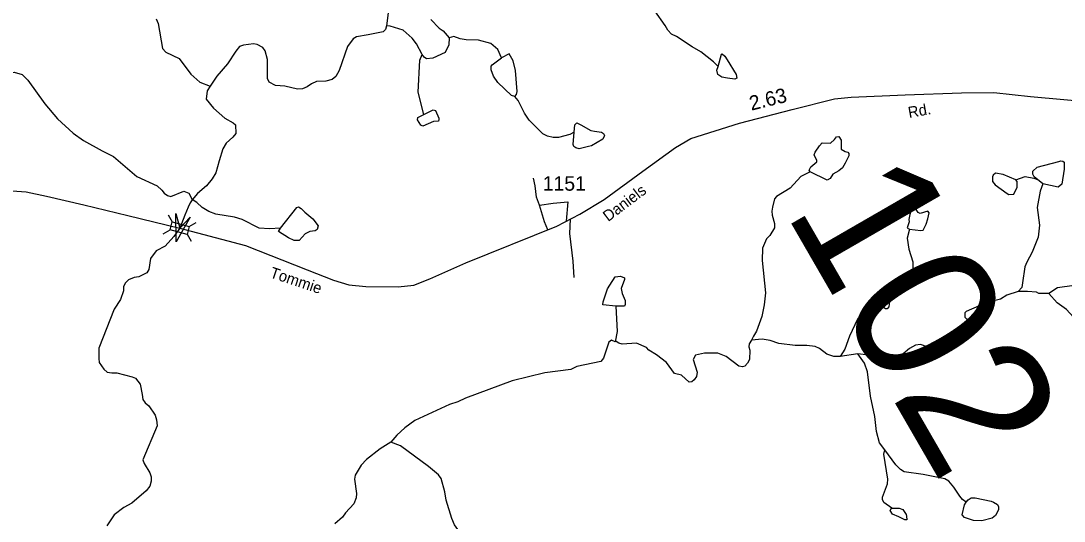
# Model space of a CAD drawing. Extents: x 2056842 to 2160602, y 826753 to 1016856.
# Drawn here: x 2086830 to 2095813, y 925574 to 929883 of the extents above; entities that cross this region are included whole.
import ezdxf

# ---------------------------------------------------------------- set-up
doc = ezdxf.new("R2010")
doc.units = 0
for name, color, linetype in [('Exist Hydrographic Creek Single Shore', 7, 'Continuous'), ('Exist Hydrographic Misc Water Feature', 7, 'Continuous'), ('Exist Hydrographic Pond Under 1500 Sq Ft', 7, 'Continuous'), ('Exist Road Non-System Type 51', 7, 'Continuous'), ('Exist Road Secondary Mileage Hundredths English Label', 7, 'Continuous'), ('Exist Road Secondary Structure Standard Bridge Attributed CELL', 7, 'Continuous'), ('Exist Road Secondary Structure Standard Bridge CELL', 7, 'Continuous'), ('Exist Road Secondary Structure Standard Bridge Number Label', 7, 'Continuous'), ('Exist Road Secondary Type 51 Attributed', 7, 'Continuous'), ('Exist Road Secondary Type 51 Label', 7, 'Continuous'), ('Exist Road Secondary Type 51 Number Label', 7, 'Continuous')]:
    doc.layers.add(name, color=color, linetype=linetype)

msp = doc.modelspace()

# ---------------------------------------------------------------- linework, layer by layer
at = {"layer": 'Exist Hydrographic Creek Single Shore'}
msp.add_line((2094037.8, 927014.9), (2093885.9, 926992.5), dxfattribs=at)
for points in [[(2089653.7, 931600.5), (2089549.9, 931514.4), (2089535.9, 931474.3), (2089510.9, 931170.4), (2089458.1, 930870.2), (2089438.5, 930670.1), (2089445, 930526), (2089477.4, 930412.1), (2089507.5, 930360.3), (2089551.7, 930320.3), (2089579.6, 930324.7), (2089653.7, 930350.7), (2089745.4, 930360.9), (2089785.6, 930353.2), (2089853.7, 930313.4), (2089903.6, 930297.6), (2089939.8, 930273.5), (2089971.9, 930239.7), (2089987.9, 930171.8), (2089992.9, 929951.9), (2089977.1, 929840)], [(2089977.1, 929840), (2089969.2, 929807.6), (2089949.4, 929787.7), (2089821.3, 929761.5), (2089719.5, 929744.9), (2089691.6, 929729.1), (2089641.7, 929662.8), (2089570.4, 929454.6), (2089542.4, 929402.4), (2089510.4, 929378.4), (2089456.7, 929364.1), (2089374.5, 929359.9), (2089332.8, 929339.8), (2089294.8, 929313.7), (2089254.8, 929297.5), (2089210.7, 929293.4), (2089102.7, 929321.3), (2089022.8, 929326.9), (2088968.9, 929354.6), (2088952.5, 929386.7), (2088954.2, 929550.8), (2088933.8, 929624.7), (2088913.7, 929652.3), (2088863.7, 929680.3), (2088831.7, 929686.2), (2088745.8, 929673.9), (2088713.7, 929661.7), (2088679.8, 929621.8), (2088610.3, 929513.6), (2088516.5, 929407.3), (2088458.9, 929319.2)], [(2090284, 929592.8), (2090235.7, 929684.6), (2090199.3, 929732.7), (2090121.3, 929802.2), (2090009.2, 929836), (2089977.1, 929840)], [(2090360.8, 929893), (2090433.1, 929819.3), (2090465.1, 929795.4), (2090517.3, 929735.6)], [(2090517.3, 929735.6), (2090515.8, 929675.6), (2090483.9, 929611.6), (2090375.9, 929561), (2090324, 929556.8), (2090303.9, 929568.7), (2090284, 929592.8)], [(2088458.9, 929319.2), (2088435.1, 929279), (2088425.4, 929207), (2088489.4, 929131.2), (2088585.8, 929045.5), (2088657.8, 929005.7), (2088678.1, 928985.9), (2088680.2, 928914), (2088656.2, 928881.7), (2088596.4, 928829.4), (2088568.5, 928781.4), (2088536.8, 928677.4), (2088509.4, 928573.3), (2088477.4, 928521.1), (2088429.6, 928463.1), (2088351.8, 928394.8), (2088304.1, 928342.6)], [(2088304.1, 928342.6), (2088287, 928316), (2088269.5, 928277), (2088242.6, 928208.3), (2088198.2, 928096.5), (2088146.9, 928024.3), (2088073.3, 927941.8), (2087995.4, 927901.8), (2087947.4, 927837.5), (2087932, 927741.7), (2087914, 927713.5), (2087846, 927677.2), (2087806.2, 927671.1), (2087758.2, 927651.1), (2087730.1, 927627.1), (2087714.4, 927594.9), (2087714.6, 927558.8), (2087688.7, 927482.9), (2087632.9, 927398.7), (2087501.9, 927064.1), (2087500.4, 926976.2), (2087504.6, 926940.4), (2087544.7, 926882.4), (2087572.8, 926858.6), (2087612.6, 926850.5), (2087656.6, 926850.6), (2087788.8, 926817), (2087816.8, 926805.3), (2087857, 926753.3), (2087875.2, 926665.6), (2087879.2, 926621.5), (2087899.3, 926593.6), (2087931.6, 926567.6), (2087987.7, 926487.7), (2087998, 926447.8), (2088004.1, 926393.8), (2087879, 926103.4), (2087891.1, 926071.7), (2087939.3, 925991.6), (2087951.4, 925955.6), (2087951.6, 925917.8), (2087941.9, 925875.7), (2087909.9, 925835.7), (2087786.2, 925729.3), (2087716.3, 925693), (2087634.5, 925628.8), (2087570.9, 925532.6)], [(2096653.7, 928235), (2096610, 928150.8), (2096592.1, 928098.8), (2096564.3, 928062.8), (2096456.4, 928024.4), (2096398.6, 927962.3), (2096364.7, 927922.1), (2096336.9, 927902.1), (2096266.7, 927893.9), (2096089.4, 927743.3), (2096013.5, 927683), (2095939.7, 927622.8), (2095899.9, 927602.7), (2095755.7, 927582.3), (2095679.9, 927534)], [(2095418, 927551.3), (2095320, 927518.9), (2095266.3, 927486.8), (2095146.3, 927458.4), (2094970.6, 927379.8), (2094958.5, 927367.7), (2094958.7, 927331.7), (2095012.8, 927280), (2095020.8, 927261.9), (2095020.8, 927237.9), (2095003, 927212), (2094907.2, 927163.6), (2094799.4, 927075.3), (2094767.6, 927063.2), (2094699.5, 927053), (2094633.5, 927074.7), (2094575.5, 927094.6), (2094533.4, 927090.4), (2094481.5, 927062.3), (2094425.8, 927016.2), (2094305.8, 926987.8), (2094149.8, 927001.3), (2094037.8, 927014.9)], [(2095679.9, 927534), (2095596, 927533.8), (2095573.9, 927545.7), (2095498, 927551.5), (2095418, 927551.3)], [(2091947.5, 927118.4), (2091915.5, 927132.2), (2091891.7, 927116.1), (2091848.1, 926978), (2091824.3, 926949.9), (2091616.3, 926905.3), (2091564.5, 926879.2), (2091340.6, 926852.4), (2091060.7, 926781.6), (2090659.2, 926634.4), (2090591.3, 926602.2), (2090521.4, 926578), (2090222, 926441), (2090136.1, 926378.8), (2090066.4, 926314.5), (2090014.5, 926254.4)], [(2093121.4, 927134.1), (2093101.5, 927102), (2093097.6, 927074), (2093105.6, 927046), (2093104, 926966), (2093088, 926933.9), (2093064.2, 926909.9), (2093042.3, 926901.8), (2093012.1, 926909.7), (2092903.9, 926991.4), (2092831.9, 927021.1), (2092715.8, 927020.8), (2092640, 927002.5), (2092620.1, 926966.4), (2092652.3, 926856.6), (2092648.4, 926820.7), (2092628.5, 926792.6), (2092608.6, 926774.5), (2092584.6, 926770.3), (2092518.4, 926830.2), (2092458.5, 926846), (2092388.2, 926939.7), (2092303.9, 927005.5), (2092235.8, 927045.3), (2092215.7, 927069.3), (2092131.6, 927106.9), (2092007.8, 927098.5), (2091979.7, 927106.5), (2091955.5, 927122.4), (2091947.5, 927118.4)], [(2093885.9, 926992.5), (2093829.9, 926992.3), (2093769.8, 927012.1), (2093707.7, 927059.8), (2093669.5, 927077.8), (2093597.6, 927085.6), (2093497.5, 927087.2), (2093357.6, 927104.9), (2093281.4, 927128.5), (2093213.5, 927140.3), (2093121.4, 927134.1)], [(2090014.5, 926254.4), (2089922.6, 926196.1), (2089804.9, 926103.7), (2089761.2, 926055.6), (2089709.4, 925971.4), (2089701.6, 925935.3), (2089720, 925811.5), (2089716.1, 925775.4), (2089696.2, 925723.3), (2089626.5, 925647.1), (2089600.7, 925609.1), (2089532.8, 925551)]]:
    msp.add_lwpolyline(points, dxfattribs=at)
at = {"layer": 'Exist Hydrographic Misc Water Feature'}
msp.add_line((2095629, 928479.8), (2095582.9, 928515.7), dxfattribs=at)
for points in [[(2092834.2, 929490.9), (2092794, 929528.9), (2092685.9, 929614.5), (2092609.6, 929658.3), (2092475.3, 929747.9), (2092431.2, 929767.7), (2092401.1, 929803.5), (2092377.1, 929843.5), (2092288.7, 929969.2)], [(2087995.3, 929899.8), (2088011.5, 929859.8), (2088050.1, 929643.9), (2088078.2, 929614.1), (2088194.2, 929558.4), (2088292.7, 929422.7), (2088371, 929355), (2088459.2, 929319.3)], [(2090968, 929563.1), (2090935.8, 929635), (2090877.7, 929688.8), (2090769.5, 929716.5), (2090665.5, 929718.1), (2090613.6, 929728), (2090557.5, 929747.8), (2090517.5, 929735.7)], [(2090299.7, 929077), (2090251.1, 929268.9), (2090264.2, 929544.9), (2090284.1, 929593)], [(2090936.6, 929353), (2090900.5, 929407), (2090880.4, 929460.9), (2090880.2, 929492.9), (2090888.4, 929504.9), (2090968, 929563.1)], [(2091083, 929231.5), (2091097.2, 929249.6), (2091102.9, 929275.5), (2091088.3, 929455.5), (2091068.2, 929539.4), (2091034, 929597.3), (2090968, 929563.1)], [(2086652.9, 929431.6), (2086772.8, 929440), (2086840.9, 929420.2), (2086888.9, 929372.3), (2087037.7, 929166.8), (2087144.2, 929039.2), (2087280.5, 928915.7), (2087368.5, 928851.9), (2087530.9, 928762.4), (2087626.9, 928714.7), (2087829.6, 928543.3), (2088003.7, 928461.9), (2088043.9, 928426), (2088064, 928398), (2088092.1, 928378.2), (2088122.1, 928370.2), (2088232, 928416.7), (2088276, 928398.7), (2088304.1, 928342.9)], [(2091083, 929231.5), (2091055.1, 929239.4), (2090936.6, 929353)], [(2091594, 928923.2), (2091556.1, 928903), (2091460.1, 928878.7), (2091412.1, 928878.6), (2091364.1, 928890.4), (2091324.1, 928908.3), (2091207.7, 929027.9), (2091167.5, 929087.7), (2091111.1, 929195.6), (2091083, 929231.5)], [(2091718.5, 928799.5), (2091636.4, 928779.2), (2091608.3, 928789.2), (2091592.4, 928801.1), (2091584.4, 928819.1), (2091594, 928923.2)], [(2091594, 928923.2), (2091599.7, 928987.1), (2091617.8, 929003.2), (2091651.8, 928987.3), (2091737.9, 928937.5), (2091769.9, 928931.7)], [(2091769.9, 928931.7), (2091830, 928923.9), (2091848.1, 928912), (2091856.1, 928896), (2091840.3, 928863.9), (2091744.3, 928807.6), (2091718.5, 928799.5)], [(2093706.2, 928805.8), (2093730, 928831.8), (2093802, 928828), (2093836, 928860.1), (2093851.8, 928884.2), (2093871.9, 928886.2), (2093892, 928854.4), (2093894.3, 928778.4), (2093926.3, 928756.4), (2093950.2, 928752.6), (2093958.5, 928740.6), (2093960.5, 928720.6), (2093928.7, 928656.5)], [(2093624.8, 928581.5), (2093616.8, 928597.4), (2093632.8, 928625.5), (2093684.7, 928667.7), (2093684.5, 928679.8), (2093660.5, 928727.5), (2093668.3, 928751.6), (2093706.2, 928805.8)], [(2093928.7, 928656.5), (2093904.7, 928616.4), (2093872.7, 928590.3), (2093820.9, 928562.2), (2093797.1, 928524), (2093773.1, 928511.9), (2093624.8, 928581.5)], [(2095582.9, 928515.7), (2095554.8, 928539.5), (2095542.9, 928563.5), (2095542.7, 928587.5), (2095580.6, 928623.6), (2095766.4, 928672.2)], [(2095766.4, 928672.2), (2095784.4, 928678.2), (2095800.4, 928674.3), (2095812.3, 928664.4), (2095812.7, 928604.4), (2095793.1, 928476.3), (2095761.1, 928450.2), (2095629, 928479.8)], [(2093624.8, 928581.5), (2093545.1, 928541.2), (2093455.3, 928441), (2093335.5, 928370.6), (2093319.7, 928350.5), (2093301.9, 928278.5), (2093295.9, 928242.5), (2093298, 928210.5), (2093320.3, 928136.6), (2093320.3, 928100.6), (2093278.7, 928034.5), (2093250.6, 928006.4), (2093214.9, 927926.3), (2093213.3, 927818.2), (2093242.2, 927540.4), (2093230.5, 927436.3), (2093210.8, 927336.4), (2093165.1, 927210.1), (2093137.2, 927166.1), (2093121.4, 927134.1)], [(2095396.9, 928515), (2095478.7, 928543.3), (2095550.9, 928527.5), (2095582.9, 928515.7)], [(2095629, 928479.8), (2095605.2, 928415.8), (2095581.6, 928275.7), (2095600.1, 928123.8), (2095588.4, 928019.7), (2095539, 927891.5), (2095491.2, 927803.4), (2095473.4, 927763.4), (2095455.7, 927627.3), (2095447.7, 927587.2), (2095418, 927551.3)], [(2089064.9, 928097.3), (2088970.8, 928092.9), (2088882.8, 928098.7), (2088736.6, 928172.2), (2088668.5, 928192), (2088508.4, 928217.5), (2088448.5, 928241.4), (2088392.3, 928275.1), (2088344.1, 928319), (2088304.1, 928342.9)], [(2089064.9, 928097.3), (2089206.2, 928275.7), (2089220.1, 928279.7), (2089244.3, 928267.8), (2089276.3, 928235.9)], [(2089276.3, 928235.9), (2089344.6, 928178.1), (2089388.7, 928118.2), (2089380.9, 928086.2), (2089364.9, 928074.2), (2089316.9, 928070), (2089276.9, 928047.9)], [(2089276.9, 928047.9), (2089227.1, 927991.8), (2089183.2, 927991.6), (2089135, 928013.4), (2089047, 928069.2), (2089064.9, 928097.3)], [(2094482.4, 928088.2), (2094460.6, 928012.1), (2094477, 927916.2), (2094509.2, 927808.3), (2094511.5, 927752.3), (2094495.7, 927660.3), (2094479.9, 927628.3), (2094453.9, 927596.2), (2094356, 927559.9), (2094330, 927539.8), (2094314.2, 927511.8), (2094302.5, 927419.7), (2094290.6, 927403.7), (2094274.6, 927403.6), (2094214.4, 927441.4), (2094174.4, 927439.3), (2094142.4, 927427.2), (2094062.6, 927354.9), (2094034.7, 927314.9), (2093965.2, 927166.7), (2093925.6, 927056.6), (2093885.9, 926992.5)], [(2091900.1, 927606.2), (2091947.9, 927678.3), (2091991.8, 927684.4), (2092027.9, 927670.6), (2092027.9, 927654.5), (2091998.2, 927576.5)], [(2091952.6, 927424.3), (2091840.7, 927438), (2091842.5, 927462), (2091882.1, 927574.1), (2091900.1, 927606.2)], [(2091998.2, 927576.5), (2092006.4, 927534.4), (2092034.4, 927474.6), (2092034.7, 927438.6), (2092028.7, 927426.6), (2091952.6, 927424.3)], [(2096475.9, 926934.6), (2096407.8, 926938.4), (2096259.8, 926973.9), (2096105.3, 927065.4), (2096027.2, 927147.2), (2095994.8, 927203.1), (2095922.6, 927298.8), (2095834.5, 927396.5), (2095752.2, 927454.3), (2095679.9, 927534)], [(2091952.6, 927424.3), (2091965.3, 927206.5), (2091947.5, 927118.4)], [(2094268.3, 926187.7), (2094224.2, 926247.5), (2094195.9, 926347.4), (2094183.4, 926475.4), (2094144.8, 926649.3), (2094120.2, 926861.2), (2094094, 926935.2), (2094037.8, 927014.9)], [(2091337.3, 925318.5), (2091291.3, 925326.4), (2091197.4, 925322.1), (2091037.5, 925289.6), (2090973.5, 925285.4), (2090853.3, 925323.1), (2090797.2, 925350.8), (2090637, 925458.4), (2090592.9, 925502.3), (2090564.6, 925542.2), (2090540.4, 925598), (2090492, 925753.9), (2090481.8, 925825.8), (2090449.4, 925941.8), (2090425.4, 925971.7), (2090341.1, 926043.4), (2090098.6, 926222.6), (2090014.5, 926254.4)], [(2094328, 925685.9), (2094259.7, 925735.7), (2094247.8, 925759.7), (2094247.6, 925779.7), (2094291.3, 925895.8), (2094295.1, 925935.9), (2094260.5, 926151.7), (2094268.3, 926187.7)], [(2094969.8, 925738), (2094937.6, 925761.8), (2094915.4, 925789.8), (2094863.3, 925865.6), (2094819.1, 925919.4), (2094787.1, 925939.3), (2094599, 925974.7), (2094435, 925998.3), (2094402.8, 926018.1), (2094362.6, 926058), (2094268.3, 926187.7)], [(2094969.8, 925738), (2094987.6, 925758), (2095011.6, 925774.1), (2095047.5, 925776.2), (2095183.6, 925746.6), (2095205.8, 925736.6)], [(2095104.3, 925576.4), (2095032.1, 925580.1), (2094956, 925605.9), (2094933.9, 925629.8), (2094955.6, 925715.8), (2094969.8, 925738)], [(2095205.8, 925736.6), (2095239.6, 925716.9), (2095247.8, 925696.9), (2095247.8, 925670.8), (2095222, 925622.7), (2095192, 925598.6), (2095104.3, 925576.4)]]:
    msp.add_lwpolyline(points, dxfattribs=at)
at = {"layer": 'Exist Hydrographic Pond Under 1500 Sq Ft'}
for points in [[(2092834, 929491), (2092861.5, 929594.7), (2092869.8, 929598.8), (2092891.7, 929579), (2092911.7, 929547.1)], [(2092911.7, 929547.1), (2092990.1, 929421.4), (2092994.4, 929389.2), (2092978.4, 929381.3), (2092914.3, 929389.2)], [(2092914.3, 929389.2), (2092866.3, 929399.1), (2092830.3, 929420.8), (2092822.2, 929456.8), (2092834, 929491)], [(2090299.6, 929076.9), (2090379.4, 929115), (2090399.4, 929111.3), (2090427.5, 929043.4), (2090427.6, 929033.3)], [(2090273.7, 928983), (2090243.8, 929028.9), (2090249.5, 929050.7), (2090299.6, 929076.9)], [(2090427.6, 929033.3), (2090425.7, 929019.2), (2090383.6, 929015.1), (2090291.9, 928977), (2090273.7, 928983)], [(2095396.8, 928514.8), (2095288.7, 928558.7), (2095222.7, 928570.2), (2095202.7, 928554.2), (2095194.8, 928540.3)], [(2095194.8, 928540.3), (2095196.9, 928498.2), (2095219, 928470.2), (2095321.1, 928394.6), (2095337, 928388.7)], [(2095337, 928388.7), (2095379.1, 928390.8), (2095408.9, 928450.9), (2095408.9, 928499.1), (2095396.8, 928514.8)], [(2094638, 928176.5), (2094651.6, 928230.6), (2094639.7, 928242.7), (2094573.7, 928224.4), (2094555.8, 928232.3), (2094515.4, 928292.2), (2094507.5, 928292), (2094483.6, 928216.1)], [(2094483.6, 928216.1), (2094475.8, 928171.9), (2094480, 928152.2), (2094462.2, 928100), (2094482.3, 928088.1)], [(2094482.3, 928088.1), (2094578.2, 928076.3), (2094598.3, 928080.5), (2094623.9, 928130.5), (2094638, 928176.5)], [(2094389.9, 925612), (2094333.9, 925633.9), (2094315.9, 925665.8), (2094327.8, 925685.9)], [(2094327.8, 925685.9), (2094391.8, 925685.8), (2094423.7, 925674), (2094453.9, 925630.1), (2094456, 925618.2)], [(2094456, 925618.2), (2094459.9, 925584.3), (2094439.9, 925586.1), (2094389.9, 925612)]]:
    msp.add_lwpolyline(points, dxfattribs=at)
at = {"layer": 'Exist Road Non-System Type 51'}
for points in [[(2091294.8, 928295.2), (2091269.6, 928365.4), (2091258.9, 928460.6), (2091242.7, 928528.9)], [(2091294.8, 928295.2), (2091413.3, 928313.2), (2091540.9, 928324), (2091525, 928156.6)], [(2091366.3, 928083.3), (2091337.9, 928153.2), (2091294.8, 928295.2)], [(2091560.8, 928175.2), (2091553.5, 928052.6), (2091584, 927811.7), (2091590.3, 927672.4)]]:
    msp.add_lwpolyline(points, dxfattribs=at)
at = {"layer": 'Exist Road Secondary Structure Standard Bridge Attributed CELL'}
msp.add_lwpolyline([(2088287.7, 928190.7), (2088167.7, 927978.4), (2088165.5, 928222.3), (2088198.2, 928096.5)], close=True, dxfattribs=at)
at = {"layer": 'Exist Road Secondary Structure Standard Bridge CELL'}
for p, q in [((2088099.8, 928211.3), (2088134, 928151.4)), ((2088279.7, 928111.3), (2088339.6, 928145.5)), ((2088055.5, 928049.1), (2088115.4, 928083.3)), ((2088261.5, 928044.7), (2088295.7, 927984.8))]:
    msp.add_line(p, q, dxfattribs=at)
msp.add_lwpolyline([(2088134, 928151.4), (2088279.8, 928111.6), (2088261.2, 928043.5), (2088115.4, 928083.3)], close=True, dxfattribs=at)
at = {"layer": 'Exist Road Secondary Type 51 Attributed'}
for points in [[(2088198.2, 928096.5), (2088352.3, 928056.9), (2088763.5, 927949.1), (2089294.1, 927739.7), (2089522.1, 927649.9), (2089653.2, 927608.6), (2089800.4, 927596), (2090078.8, 927592.4), (2090214.3, 927607.7), (2090352.6, 927659.8), (2090661.5, 927798.1), (2091445.3, 928115.3), (2091642.8, 928217.7), (2091852, 928344.4), (2092186, 928588.8), (2092467.9, 928791.8), (2092599.9, 928868.2), (2093016.5, 929003), (2093472.5, 929118), (2093836.2, 929210.5), (2093978, 929226.7), (2094444.9, 929244.6), (2094928.8, 929261.7), (2095208.9, 929265.3), (2095523.2, 929231.2), (2096416.5, 929151.2)], [(2086132.6, 928286.2), (2086181.3, 928308.5), (2086456.1, 928373.1), (2086615.9, 928405.5), (2086755.9, 928419.9), (2086874.4, 928409.1), (2087049.5, 928372.2), (2087370.9, 928298.6), (2087751.6, 928205.1), (2088198.2, 928096.5)]]:
    msp.add_lwpolyline(points, dxfattribs=at)

# ---------------------------------------------------------------- texts
at = {"layer": 'Exist Road Secondary Mileage Hundredths English Label'}
msp.add_text('2.63', height=125, rotation=13.83075, dxfattribs=at).set_placement((2093119.4, 929108.9))
at = {"layer": 'Exist Road Secondary Structure Standard Bridge Number Label'}
msp.add_text('102', height=1230.31, rotation=300, dxfattribs=at).set_placement((2093400.8, 928245))
at = {"layer": 'Exist Road Secondary Type 51 Label'}
for s, rotation, p in [('Rd.', 10.06832, (2094477.9, 929046)), ('Daniels', 37.03787, (2091886.8, 928149.3)), ('Tommie', 341.49467, (2088967.7, 927675.4))]:
    msp.add_text(s, height=95, rotation=rotation, dxfattribs=at).set_placement(p)
at = {"layer": 'Exist Road Secondary Type 51 Number Label'}
msp.add_text('1151', height=125, dxfattribs=at).set_placement((2091323.3, 928419.9))

doc.saveas('drawing.dxf')
